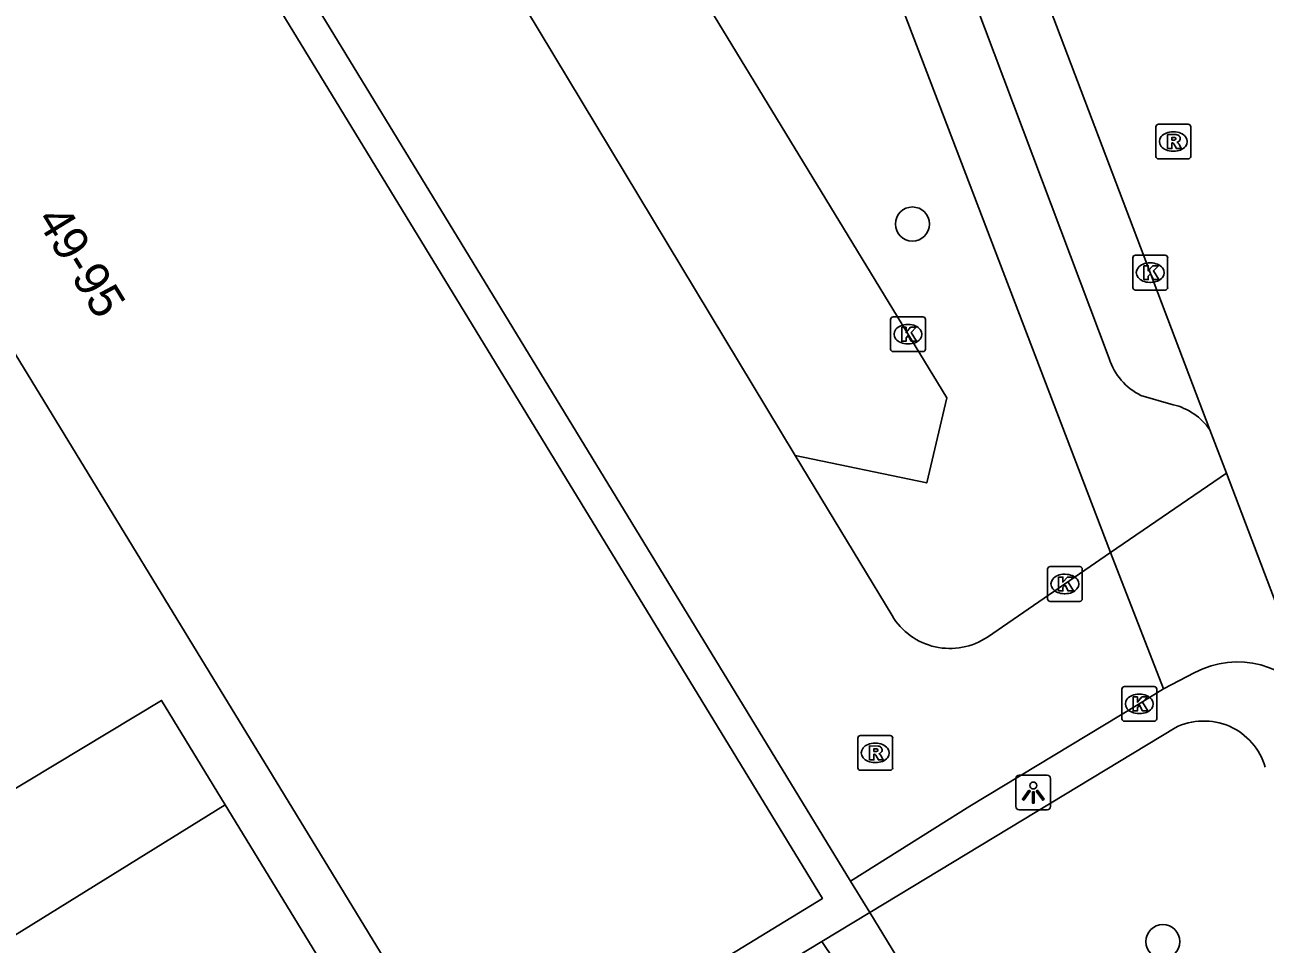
# Model space of a CAD drawing. Extents: x 159961 to 160856, y 382704 to 383353.
# Drawn here: x 160353.88 to 160389.52, y 382927.09 to 382953.5 of the extents above; entities that cross this region are included whole.
import ezdxf

# ---------------------------------------------------------------- set-up
doc = ezdxf.new("R2010")
doc.units = 0
for name, color, linetype in [('IMGEO_Boom', 7, 'Continuous'), ('IMGEO_Groenvoorziening', 7, 'Continuous'), ('IMGEO_Kolk', 7, 'Continuous'), ('IMGEO_Lichtpunt', 7, 'Continuous'), ('IMGEO_Pand', 7, 'Continuous'), ('IMGEO_Pand_nummerreeks', 7, 'Continuous'), ('IMGEO_Parkeervlak_open', 7, 'Continuous'), ('IMGEO_Rijbaan_lokaal_open', 7, 'Continuous'), ('IMGEO_Rioolput', 7, 'Continuous'), ('IMGEO_Voetpad_open', 7, 'Continuous')]:
    doc.layers.add(name, color=color, linetype=linetype)

msp = doc.modelspace()

# ---------------------------------------------------------------- linework, layer by layer
at = {"layer": 'IMGEO_Boom'}
for centre in [(160379.385, 382947.781), (160386.583, 382927.164)]:
    msp.add_circle(centre, 0.489, dxfattribs=at)
at = {"layer": 'IMGEO_Groenvoorziening'}
msp.add_lwpolyline([(160376.786, 382927.167), (160373.045, 382924.905), (160373.227, 382924.605), (160370.651, 382923.047), (160370.469, 382923.347), (160366.003, 382920.645), (160365.505, 382921.485), (160359.637, 382931.097)], dxfattribs=at)
at = {"layer": 'IMGEO_Kolk'}
for p, q in [((160385.72, 382945.958), (160385.72, 382946.81)), ((160385.795, 382946.884), (160386.647, 382946.884)), ((160386.721, 382946.81), (160386.721, 382945.958)), ((160386.208, 382946.664), (160386.233, 382946.664)), ((160386.231, 382946.104), (160386.206, 382946.104)), ((160386.647, 382945.884), (160385.795, 382945.884)), ((160378.759, 382944.188), (160378.759, 382945.04)), ((160378.834, 382945.114), (160379.686, 382945.114)), ((160379.247, 382944.894), (160379.272, 382944.894)), ((160379.76, 382945.04), (160379.76, 382944.188)), ((160379.27, 382944.334), (160379.245, 382944.334)), ((160379.686, 382944.114), (160378.834, 382944.114)), ((160383.266, 382937.013), (160383.266, 382937.865)), ((160383.341, 382937.939), (160384.193, 382937.939)), ((160384.267, 382937.865), (160384.267, 382937.013)), ((160383.754, 382937.719), (160383.779, 382937.719)), ((160383.777, 382937.159), (160383.752, 382937.159)), ((160384.193, 382936.939), (160383.341, 382936.939)), ((160385.406, 382933.568), (160385.406, 382934.42)), ((160385.481, 382934.494), (160386.333, 382934.494)), ((160385.894, 382934.274), (160385.919, 382934.274)), ((160386.407, 382934.42), (160386.407, 382933.568)), ((160386.333, 382933.494), (160385.481, 382933.494)), ((160385.917, 382933.714), (160385.892, 382933.714))]:
    msp.add_line(p, q, dxfattribs=at)
for points in [[(160385.72, 382945.958), (160385.72, 382946.81)], [(160385.795, 382946.884), (160386.647, 382946.884)], [(160386.721, 382946.81), (160386.721, 382945.958)], [(160386.041, 382946.584), (160386.164, 382946.584), (160386.164, 382946.433), (160386.294, 382946.584), (160386.458, 382946.584), (160386.312, 382946.433), (160386.465, 382946.184), (160386.313, 382946.184), (160386.228, 382946.348), (160386.164, 382946.281), (160386.164, 382946.184), (160386.041, 382946.184), (160386.041, 382946.584)], [(160386.647, 382945.884), (160385.795, 382945.884)], [(160378.759, 382944.188), (160378.759, 382945.04)], [(160378.834, 382945.114), (160379.686, 382945.114)], [(160379.76, 382945.04), (160379.76, 382944.188)], [(160379.08, 382944.814), (160379.203, 382944.814), (160379.203, 382944.663), (160379.333, 382944.814), (160379.497, 382944.814), (160379.351, 382944.663), (160379.504, 382944.414), (160379.352, 382944.414), (160379.267, 382944.578), (160379.203, 382944.511), (160379.203, 382944.414), (160379.08, 382944.414), (160379.08, 382944.814)], [(160379.686, 382944.114), (160378.834, 382944.114)], [(160383.266, 382937.013), (160383.266, 382937.865)], [(160383.341, 382937.939), (160384.193, 382937.939)], [(160384.267, 382937.865), (160384.267, 382937.013)], [(160383.587, 382937.639), (160383.71, 382937.639), (160383.71, 382937.488), (160383.84, 382937.639), (160384.004, 382937.639), (160383.858, 382937.488), (160384.011, 382937.239), (160383.859, 382937.239), (160383.774, 382937.403), (160383.71, 382937.336), (160383.71, 382937.239), (160383.587, 382937.239), (160383.587, 382937.639)], [(160384.193, 382936.939), (160383.341, 382936.939)], [(160385.406, 382933.568), (160385.406, 382934.42)], [(160385.481, 382934.494), (160386.333, 382934.494)], [(160386.407, 382934.42), (160386.407, 382933.568)], [(160385.727, 382934.194), (160385.85, 382934.194), (160385.85, 382934.043), (160385.98, 382934.194), (160386.144, 382934.194), (160385.998, 382934.043), (160386.151, 382933.794), (160385.999, 382933.794), (160385.914, 382933.958), (160385.85, 382933.891), (160385.85, 382933.794), (160385.727, 382933.794), (160385.727, 382934.194)], [(160386.333, 382933.494), (160385.481, 382933.494)]]:
    msp.add_lwpolyline(points, dxfattribs=at)
for centre, start, end in [((160385.797, 382946.808), 91.552, 178.448), ((160385.797, 382946.808), 91.552, 178.448), ((160386.645, 382946.808), 1.552, 88.448), ((160386.645, 382946.808), 1.552, 88.448), ((160385.797, 382945.96), 181.552, 268.448), ((160385.797, 382945.96), 181.552, 268.448), ((160386.645, 382945.96), 271.552, 358.448), ((160386.645, 382945.96), 271.552, 358.448), ((160378.836, 382945.038), 91.552, 178.448), ((160378.836, 382945.038), 91.552, 178.448), ((160379.684, 382945.038), 1.552, 88.448), ((160379.684, 382945.038), 1.552, 88.448), ((160378.836, 382944.19), 181.552, 268.448), ((160378.836, 382944.19), 181.552, 268.448), ((160379.684, 382944.19), 271.552, 358.448), ((160379.684, 382944.19), 271.552, 358.448), ((160383.343, 382937.863), 91.552, 178.448), ((160383.343, 382937.863), 91.552, 178.448), ((160384.191, 382937.863), 1.552, 88.448), ((160384.191, 382937.863), 1.552, 88.448), ((160383.343, 382937.015), 181.552, 268.448), ((160383.343, 382937.015), 181.552, 268.448), ((160384.191, 382937.015), 271.552, 358.448), ((160384.191, 382937.015), 271.552, 358.448), ((160385.483, 382934.418), 91.552, 178.448), ((160385.483, 382934.418), 91.552, 178.448), ((160386.331, 382934.418), 1.552, 88.448), ((160386.331, 382934.418), 1.552, 88.448), ((160385.483, 382933.57), 181.552, 268.448), ((160385.483, 382933.57), 181.552, 268.448), ((160386.331, 382933.57), 271.552, 358.448), ((160386.331, 382933.57), 271.552, 358.448)]:
    msp.add_arc(centre, 0.0765, start, end, dxfattribs=at)
for centre, major_axis, ratio, start_param, end_param in [((160386.207, 382946.384), (-0.387, 0.002), 0.722429, 4.712389, 7.853982), ((160386.232, 382946.384), (-0.39, 0.002), 0.717154, 1.570796, 4.712389), ((160379.246, 382944.614), (-0.387, 0.002), 0.722429, 4.712389, 7.853982), ((160379.271, 382944.614), (-0.39, 0.002), 0.717154, 1.570796, 4.712389), ((160383.753, 382937.439), (-0.387, 0.002), 0.722429, 4.712389, 7.853982), ((160383.778, 382937.439), (-0.39, 0.002), 0.717154, 1.570796, 4.712389), ((160385.893, 382933.994), (-0.387, 0.002), 0.722429, 4.712389, 7.853982), ((160385.918, 382933.994), (-0.39, 0.002), 0.717154, 1.570796, 4.712389)]:
    msp.add_ellipse(centre, major_axis=major_axis, ratio=ratio, start_param=start_param, end_param=end_param, dxfattribs=at)
at = {"layer": 'IMGEO_Lichtpunt'}
for p, q in [((160382.359, 382931.852), (160382.359, 382931.045)), ((160382.359, 382931.852), (160382.359, 382931.045)), ((160383.261, 382931.947), (160382.453, 382931.947)), ((160383.261, 382931.947), (160382.453, 382931.947)), ((160383.355, 382931.045), (160383.355, 382931.852)), ((160383.355, 382931.045), (160383.355, 382931.852)), ((160382.453, 382930.951), (160383.261, 382930.951)), ((160382.453, 382930.951), (160383.261, 382930.951))]:
    msp.add_line(p, q, dxfattribs=at)
for points in [[(160382.733, 382931.516), (160382.772, 382931.488), (160382.584, 382931.226), (160382.546, 382931.253), (160382.733, 382931.516)], [(160382.835, 382931.468), (160382.882, 382931.468), (160382.882, 382931.146), (160382.835, 382931.146), (160382.835, 382931.468)], [(160382.945, 382931.488), (160382.983, 382931.515), (160383.17, 382931.253), (160383.131, 382931.225), (160382.945, 382931.488)]]:
    msp.add_lwpolyline(points, dxfattribs=at)
msp.add_circle((160382.858, 382931.65), 0.0994, dxfattribs=at)
for centre, start, end in [((160382.453, 382931.852), 90, 180), ((160382.453, 382931.852), 90, 180), ((160383.261, 382931.852), 0, 90), ((160383.261, 382931.852), 0, 90), ((160382.453, 382931.045), 180, 270), ((160382.453, 382931.045), 180, 270), ((160383.261, 382931.045), 270, 0), ((160383.261, 382931.045), 270, 360)]:
    msp.add_arc(centre, 0.0946, start, end, dxfattribs=at)
at = {"layer": 'IMGEO_Pand'}
msp.add_lwpolyline([(160349.953, 382972.37), (160376.799, 382928.407), (160366.855, 382922.334), (160360.992, 382931.935), (160359.171, 382934.918), (160347.7, 382953.702), (160345.878, 382956.686), (160340.008, 382966.298)], dxfattribs=at)
at = {"layer": 'IMGEO_Parkeervlak_open'}
msp.add_lwpolyline([(160359.277, 382968.894), (160365.386, 382967.397), (160368.931, 382961.588), (160380.372, 382942.783), (160379.796, 382940.342), (160376.016, 382941.135)], dxfattribs=at)
at = {"layer": 'IMGEO_Rijbaan_lokaal_open'}
for points in [[(160374.234, 382977.967), (160382.246, 382956.868), (160387.933, 382941.868)], [(160377.609, 382928.902), (160350.766, 382972.869)], [(160376.016, 382941.135), (160359.277, 382968.894)], [(160387.933, 382941.868), (160388.41, 382940.623)], [(160376.016, 382941.135), (160378.803, 382936.53)], [(160385.083, 382938.344), (160388.41, 382940.623)], [(160388.41, 382940.623), (160390.933, 382933.998)], [(160381.544, 382935.915), (160385.083, 382938.344)], [(160386.604, 382934.424), (160385.083, 382938.344)], [(160387.506, 382934.898), (160386.604, 382934.424)], [(160386.604, 382934.424), (160385.877, 382933.973), (160381.033, 382931.054), (160377.609, 382928.902)]]:
    msp.add_lwpolyline(points, dxfattribs=at)
for centre, radius, start, end in [((160380.465, 382937.521), 1.935, 210.802, 303.9059), ((160388.73, 382932.584), 2.617, 32.6881, 117.8824)]:
    msp.add_arc(centre, radius, start, end, dxfattribs=at)
at = {"layer": 'IMGEO_Rioolput'}
for p, q in [((160386.459, 382950.65), (160387.311, 382950.65)), ((160386.384, 382949.724), (160386.384, 382950.576)), ((160386.872, 382950.43), (160386.897, 382950.43)), ((160387.385, 382950.576), (160387.385, 382949.724)), ((160387.311, 382949.65), (160386.459, 382949.65)), ((160386.895, 382949.87), (160386.87, 382949.87)), ((160377.817, 382932.16), (160377.817, 382933.012)), ((160377.892, 382933.086), (160378.744, 382933.086)), ((160378.305, 382932.866), (160378.33, 382932.866)), ((160378.818, 382933.012), (160378.818, 382932.16)), ((160378.744, 382932.086), (160377.892, 382932.086)), ((160378.328, 382932.306), (160378.303, 382932.306))]:
    msp.add_line(p, q, dxfattribs=at)
for points in [[(160386.459, 382950.65), (160387.311, 382950.65)], [(160386.384, 382949.724), (160386.384, 382950.576)], [(160386.973, 382950.348), (160386.721, 382950.35), (160386.721, 382949.95)], [(160386.899, 382950.269), (160386.845, 382950.269), (160386.845, 382950.188)], [(160387.385, 382950.576), (160387.385, 382949.724)], [(160386.721, 382949.95), (160386.845, 382949.95), (160386.845, 382950.112), (160386.856, 382950.112)], [(160386.845, 382950.188), (160386.897, 382950.188)], [(160386.903, 382950.083), (160386.974, 382949.95), (160387.114, 382949.95), (160387.049, 382950.076)], [(160387.311, 382949.65), (160386.459, 382949.65)], [(160377.817, 382932.16), (160377.817, 382933.012)], [(160377.892, 382933.086), (160378.744, 382933.086)], [(160378.406, 382932.784), (160378.154, 382932.786), (160378.154, 382932.386)], [(160378.818, 382933.012), (160378.818, 382932.16)], [(160378.154, 382932.386), (160378.278, 382932.386), (160378.278, 382932.548), (160378.289, 382932.548)], [(160378.332, 382932.705), (160378.278, 382932.705), (160378.278, 382932.624)], [(160378.278, 382932.624), (160378.33, 382932.624)], [(160378.336, 382932.519), (160378.407, 382932.386), (160378.547, 382932.386), (160378.482, 382932.512)], [(160378.744, 382932.086), (160377.892, 382932.086)]]:
    msp.add_lwpolyline(points, dxfattribs=at)
for centre, radius, start, end in [((160386.461, 382950.574), 0.0765, 91.552, 178.448), ((160386.461, 382950.574), 0.0765, 91.552, 178.448), ((160387.309, 382950.574), 0.0765, 1.552, 88.448), ((160387.309, 382950.574), 0.0765, 1.552, 88.448), ((160386.905, 382950.173), 0.0964, 77.0061, 93.1865), ((160386.919, 382950.23), 0.0378, 276.6634, 79.6772), ((160386.972, 382950.238), 0.109, 350.3612, 89.416), ((160386.855, 382950.059), 0.0533, 26.0293, 88.6989), ((160386.881, 382950.377), 0.19, 274.7715, 282.9687), ((160386.97, 382950.238), 0.112, 277.5842, 350.9817), ((160386.954, 382950.023), 0.108, 29.5134, 73.7905), ((160386.461, 382949.726), 0.0765, 181.552, 268.448), ((160386.461, 382949.726), 0.0765, 181.552, 268.448), ((160387.309, 382949.726), 0.0765, 271.552, 358.448), ((160387.309, 382949.726), 0.0765, 271.552, 358.448), ((160377.894, 382933.01), 0.0765, 91.552, 178.448), ((160377.894, 382933.01), 0.0765, 91.552, 178.448), ((160378.405, 382932.674), 0.109, 350.3612, 89.416), ((160378.742, 382933.01), 0.0765, 1.552, 88.448), ((160378.742, 382933.01), 0.0765, 1.552, 88.448), ((160378.288, 382932.495), 0.0533, 26.0293, 88.6989), ((160378.314, 382932.813), 0.19, 274.7715, 282.9687), ((160378.338, 382932.609), 0.0964, 77.0061, 93.1865), ((160378.352, 382932.666), 0.0378, 276.6634, 79.6772), ((160378.403, 382932.674), 0.112, 277.5842, 350.9817), ((160378.387, 382932.459), 0.108, 29.5134, 73.7905), ((160377.894, 382932.162), 0.0765, 181.552, 268.448), ((160377.894, 382932.162), 0.0765, 181.552, 268.448), ((160378.742, 382932.162), 0.0765, 271.552, 358.448), ((160378.742, 382932.162), 0.0765, 271.552, 358.448)]:
    msp.add_arc(centre, radius, start, end, dxfattribs=at)
for centre, major_axis, ratio, start_param, end_param in [((160386.871, 382950.15), (-0.387, 0.002), 0.722429, 4.712389, 7.853982), ((160386.896, 382950.15), (-0.39, 0.002), 0.717154, 1.570796, 4.712389), ((160378.304, 382932.586), (-0.387, 0.002), 0.722429, 4.712389, 7.853982), ((160378.329, 382932.586), (-0.39, 0.002), 0.717154, 1.570796, 4.712389)]:
    msp.add_ellipse(centre, major_axis=major_axis, ratio=ratio, start_param=start_param, end_param=end_param, dxfattribs=at)
at = {"layer": 'IMGEO_Voetpad_open'}
for points in [[(160385.083, 382938.344), (160370.391, 382976.746)], [(160373.732, 382973.926), (160385.042, 382943.913)], [(160359.637, 382931.097), (160357.806, 382934.096), (160351.678, 382930.404), (160342.347, 382950.494), (160346.336, 382952.885), (160344.5, 382955.893), (160340.858, 382953.797), (160336.371, 382964.153), (160338.655, 382965.467), (160340.008, 382966.298)], [(160385.954, 382942.858), (160386.881, 382942.59)], [(160378.16, 382927.998), (160386.935, 382933.306)], [(160355.736, 382920.046), (160354.889, 382923.085), (160353.092, 382927.046), (160359.637, 382931.097)], [(160377.609, 382928.902), (160378.16, 382927.998)], [(160376.786, 382927.167), (160378.16, 382927.998)], [(160378.16, 382927.998), (160382.706, 382920.553)], [(160381.784, 382919.739), (160376.786, 382927.167)]]:
    msp.add_lwpolyline(points, dxfattribs=at)
for centre, radius, start, end in [((160386.718, 382944.44), 1.757, 197.4636, 244.2202), ((160386.452, 382940.837), 1.805, 34.8401, 76.2353), ((160387.761, 382931.668), 1.835, 16.1514, 116.7641)]:
    msp.add_arc(centre, radius, start, end, dxfattribs=at)

# ---------------------------------------------------------------- texts
at = {"layer": 'IMGEO_Pand_nummerreeks'}
msp.add_text('49-95', height=1, rotation=301.4107, dxfattribs=at).set_placement((160354.188, 382947.913))

doc.saveas('drawing.dxf')
